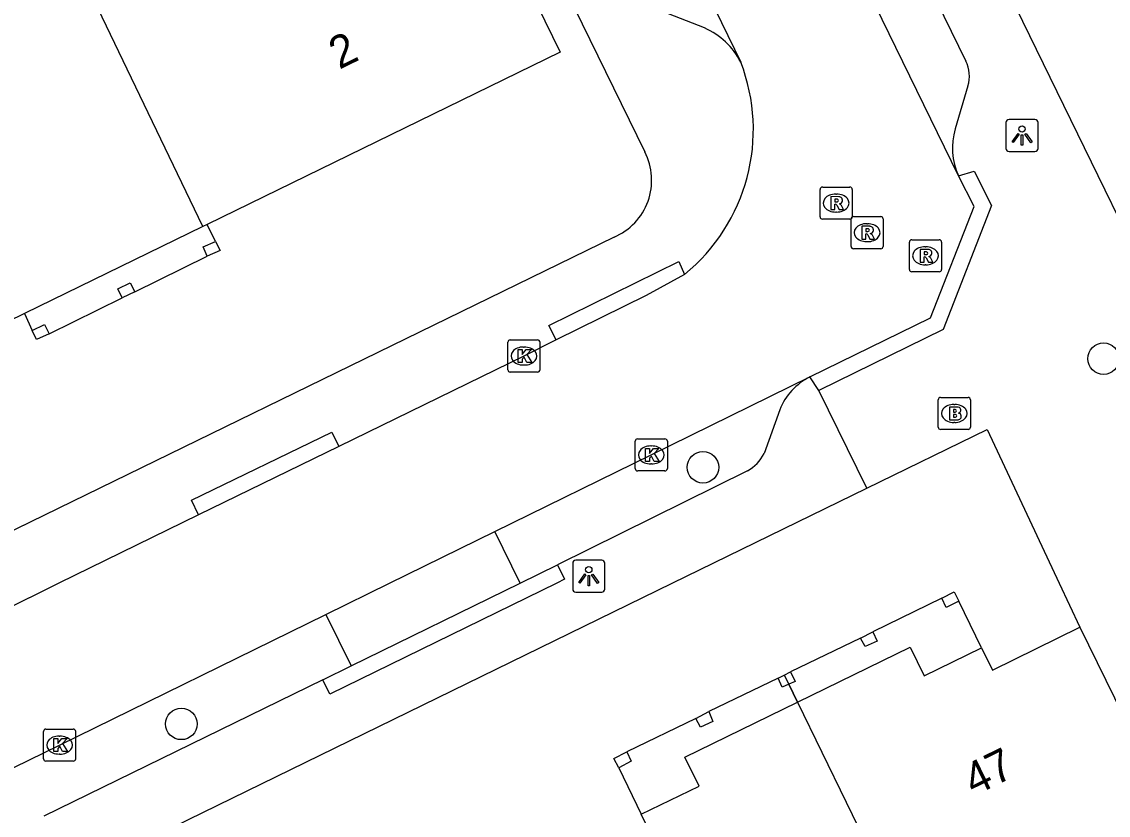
# Model space of a CAD drawing. Extents: x 160457 to 162082, y 388340 to 389736.
# Drawn here: x 161368.93 to 161402.72, y 388992.78 to 389017.47 of the extents above; entities that cross this region are included whole.
import ezdxf

# ---------------------------------------------------------------- set-up
doc = ezdxf.new("R2010")
doc.units = 0
for name, color, linetype in [('IMGEO_Boom', 7, 'Continuous'), ('IMGEO_Brandkraan', 7, 'Continuous'), ('IMGEO_Kolk', 7, 'Continuous'), ('IMGEO_Lichtpunt', 7, 'Continuous'), ('IMGEO_Pand', 7, 'Continuous'), ('IMGEO_Pand_nummerreeks', 7, 'Continuous'), ('IMGEO_Pand_overbouw', 7, 'Continuous'), ('IMGEO_Parkeervlak_open', 7, 'Continuous'), ('IMGEO_Rijbaan_lokaal_open', 7, 'Continuous'), ('IMGEO_Rioolput', 7, 'Continuous'), ('IMGEO_Voetpad_open', 7, 'Continuous')]:
    doc.layers.add(name, color=color, linetype=linetype)

msp = doc.modelspace()

# ---------------------------------------------------------------- linework, layer by layer
at = {"layer": 'IMGEO_Boom'}
for centre in [(161402.576, 389006.987), (161390.117, 389003.607), (161373.893, 388995.621)]:
    msp.add_circle(centre, 0.489, dxfattribs=at)
at = {"layer": 'IMGEO_Brandkraan'}
for p, q in [((161397.436, 389004.857), (161397.436, 389005.709)), ((161397.511, 389005.783), (161398.363, 389005.783)), ((161398.437, 389005.709), (161398.437, 389004.857)), ((161397.924, 389005.563), (161397.949, 389005.563)), ((161397.947, 389005.003), (161397.922, 389005.003)), ((161398.363, 389004.783), (161397.511, 389004.783))]:
    msp.add_line(p, q, dxfattribs=at)
for points in [[(161397.436, 389004.857), (161397.436, 389005.709)], [(161397.511, 389005.783), (161398.363, 389005.783)], [(161398.437, 389005.709), (161398.437, 389004.857)], [(161397.784, 389005.483), (161397.784, 389005.083), (161397.997, 389005.083)], [(161398.015, 389005.483), (161397.784, 389005.483)], [(161397.963, 389005.402), (161397.909, 389005.402), (161397.909, 389005.326)], [(161397.909, 389005.326), (161397.962, 389005.326)], [(161397.971, 389005.25), (161397.909, 389005.25), (161397.909, 389005.169)], [(161397.909, 389005.169), (161397.971, 389005.169)], [(161398.363, 389004.783), (161397.511, 389004.783)]]:
    msp.add_lwpolyline(points, dxfattribs=at)
for centre, radius, start, end in [((161397.513, 389005.707), 0.0765, 91.552, 178.448), ((161397.513, 389005.707), 0.0765, 91.552, 178.448), ((161398.361, 389005.707), 0.0765, 1.552, 88.448), ((161398.361, 389005.707), 0.0765, 1.552, 88.448), ((161397.964, 389005.364), 0.0379, 267.8285, 90.9355), ((161398.019, 389005.338), 0.145, 59.4692, 91.5367), ((161398.044, 389005.385), 0.0922, 285.5137, 58.1501), ((161397.972, 389005.209), 0.0404, 269.8759, 90.5077), ((161398.003, 389005.334), 0.251, 268.6676, 293.5347), ((161398.049, 389005.193), 0.105, 301.3115, 78.989), ((161397.513, 389004.859), 0.0765, 181.552, 268.448), ((161397.513, 389004.859), 0.0765, 181.552, 268.448), ((161398.361, 389004.859), 0.0765, 271.552, 358.448), ((161398.361, 389004.859), 0.0765, 271.552, 358.448)]:
    msp.add_arc(centre, radius, start, end, dxfattribs=at)
for centre, major_axis, ratio, start_param, end_param in [((161397.923, 389005.283), (-0.387, 0.002), 0.722429, 4.712389, 7.853982), ((161397.948, 389005.283), (-0.39, 0.002), 0.717154, 1.570796, 4.712389)]:
    msp.add_ellipse(centre, major_axis=major_axis, ratio=ratio, start_param=start_param, end_param=end_param, dxfattribs=at)
at = {"layer": 'IMGEO_Kolk'}
for p, q in [((161384.047, 389006.644), (161384.047, 389007.496)), ((161384.122, 389007.57), (161384.974, 389007.57)), ((161384.535, 389007.35), (161384.56, 389007.35)), ((161385.048, 389007.496), (161385.048, 389006.644)), ((161384.558, 389006.79), (161384.533, 389006.79)), ((161384.974, 389006.57), (161384.122, 389006.57)), ((161388.008, 389003.566), (161388.008, 389004.418)), ((161388.083, 389004.492), (161388.935, 389004.492)), ((161389.009, 389004.418), (161389.009, 389003.566)), ((161388.496, 389004.272), (161388.521, 389004.272)), ((161388.519, 389003.712), (161388.494, 389003.712)), ((161388.935, 389003.492), (161388.083, 389003.492)), ((161369.604, 388994.537), (161369.604, 388995.389)), ((161369.679, 388995.463), (161370.531, 388995.463)), ((161370.092, 388995.243), (161370.117, 388995.243)), ((161370.605, 388995.389), (161370.605, 388994.537)), ((161370.115, 388994.683), (161370.09, 388994.683)), ((161370.531, 388994.463), (161369.679, 388994.463))]:
    msp.add_line(p, q, dxfattribs=at)
for points in [[(161384.047, 389006.644), (161384.047, 389007.496)], [(161384.122, 389007.57), (161384.974, 389007.57)], [(161385.048, 389007.496), (161385.048, 389006.644)], [(161384.368, 389007.27), (161384.491, 389007.27), (161384.491, 389007.119), (161384.621, 389007.27), (161384.785, 389007.27), (161384.639, 389007.119), (161384.792, 389006.87), (161384.64, 389006.87), (161384.555, 389007.034), (161384.491, 389006.967), (161384.491, 389006.87), (161384.368, 389006.87), (161384.368, 389007.27)], [(161384.974, 389006.57), (161384.122, 389006.57)], [(161388.008, 389003.566), (161388.008, 389004.418)], [(161388.083, 389004.492), (161388.935, 389004.492)], [(161389.009, 389004.418), (161389.009, 389003.566)], [(161388.329, 389004.192), (161388.452, 389004.192), (161388.452, 389004.041), (161388.582, 389004.192), (161388.746, 389004.192), (161388.6, 389004.041), (161388.753, 389003.792), (161388.601, 389003.792), (161388.516, 389003.956), (161388.452, 389003.889), (161388.452, 389003.792), (161388.329, 389003.792), (161388.329, 389004.192)], [(161388.935, 389003.492), (161388.083, 389003.492)], [(161369.604, 388994.537), (161369.604, 388995.389)], [(161369.679, 388995.463), (161370.531, 388995.463)], [(161369.925, 388995.163), (161370.048, 388995.163), (161370.048, 388995.012), (161370.178, 388995.163), (161370.342, 388995.163), (161370.196, 388995.012), (161370.349, 388994.763), (161370.197, 388994.763), (161370.112, 388994.927), (161370.048, 388994.86), (161370.048, 388994.763), (161369.925, 388994.763), (161369.925, 388995.163)], [(161370.605, 388995.389), (161370.605, 388994.537)], [(161370.531, 388994.463), (161369.679, 388994.463)]]:
    msp.add_lwpolyline(points, dxfattribs=at)
for centre, start, end in [((161384.124, 389007.494), 91.552, 178.448), ((161384.124, 389007.494), 91.552, 178.448), ((161384.972, 389007.494), 1.552, 88.448), ((161384.972, 389007.494), 1.552, 88.448), ((161384.124, 389006.646), 181.552, 268.448), ((161384.124, 389006.646), 181.552, 268.448), ((161384.972, 389006.646), 271.552, 358.448), ((161384.972, 389006.646), 271.552, 358.448), ((161388.085, 389004.416), 91.552, 178.448), ((161388.085, 389004.416), 91.552, 178.448), ((161388.933, 389004.416), 1.552, 88.448), ((161388.933, 389004.416), 1.552, 88.448), ((161388.085, 389003.568), 181.552, 268.448), ((161388.085, 389003.568), 181.552, 268.448), ((161388.933, 389003.568), 271.552, 358.448), ((161388.933, 389003.568), 271.552, 358.448), ((161369.681, 388995.387), 91.552, 178.448), ((161369.681, 388995.387), 91.552, 178.448), ((161370.529, 388995.387), 1.552, 88.448), ((161370.529, 388995.387), 1.552, 88.448), ((161369.681, 388994.539), 181.552, 268.448), ((161369.681, 388994.539), 181.552, 268.448), ((161370.529, 388994.539), 271.552, 358.448), ((161370.529, 388994.539), 271.552, 358.448)]:
    msp.add_arc(centre, 0.0765, start, end, dxfattribs=at)
for centre, major_axis, ratio, start_param, end_param in [((161384.534, 389007.07), (-0.387, 0.002), 0.722429, 4.712389, 7.853982), ((161384.559, 389007.07), (-0.39, 0.002), 0.717154, 1.570796, 4.712389), ((161388.495, 389003.992), (-0.387, 0.002), 0.722429, 4.712389, 7.853982), ((161388.52, 389003.992), (-0.39, 0.002), 0.717154, 1.570796, 4.712389), ((161370.091, 388994.963), (-0.387, 0.002), 0.722429, 4.712389, 7.853982), ((161370.116, 388994.963), (-0.39, 0.002), 0.717154, 1.570796, 4.712389)]:
    msp.add_ellipse(centre, major_axis=major_axis, ratio=ratio, start_param=start_param, end_param=end_param, dxfattribs=at)
at = {"layer": 'IMGEO_Lichtpunt'}
for p, q in [((161400.445, 389014.43), (161399.637, 389014.43)), ((161400.445, 389014.43), (161399.637, 389014.43)), ((161399.543, 389014.335), (161399.543, 389013.528)), ((161399.543, 389014.335), (161399.543, 389013.528)), ((161400.539, 389013.528), (161400.539, 389014.335)), ((161400.539, 389013.528), (161400.539, 389014.335)), ((161399.637, 389013.434), (161400.445, 389013.434)), ((161399.637, 389013.434), (161400.445, 389013.434)), ((161386.066, 389000.623), (161386.066, 388999.816)), ((161386.066, 389000.623), (161386.066, 388999.816)), ((161386.968, 389000.718), (161386.16, 389000.718)), ((161386.968, 389000.718), (161386.16, 389000.718)), ((161387.062, 388999.816), (161387.062, 389000.623)), ((161387.062, 388999.816), (161387.062, 389000.623)), ((161386.16, 388999.722), (161386.968, 388999.722)), ((161386.16, 388999.722), (161386.968, 388999.722))]:
    msp.add_line(p, q, dxfattribs=at)
for points in [[(161399.917, 389013.999), (161399.956, 389013.971), (161399.768, 389013.709), (161399.73, 389013.736), (161399.917, 389013.999)], [(161400.019, 389013.951), (161400.066, 389013.951), (161400.066, 389013.629), (161400.019, 389013.629), (161400.019, 389013.951)], [(161400.129, 389013.971), (161400.167, 389013.998), (161400.354, 389013.736), (161400.315, 389013.708), (161400.129, 389013.971)], [(161386.44, 389000.287), (161386.479, 389000.259), (161386.291, 388999.997), (161386.253, 389000.024), (161386.44, 389000.287)], [(161386.542, 389000.239), (161386.589, 389000.239), (161386.589, 388999.917), (161386.542, 388999.917), (161386.542, 389000.239)], [(161386.652, 389000.259), (161386.69, 389000.286), (161386.877, 389000.024), (161386.838, 388999.996), (161386.652, 389000.259)]]:
    msp.add_lwpolyline(points, dxfattribs=at)
for centre in [(161400.042, 389014.133), (161386.565, 389000.421)]:
    msp.add_circle(centre, 0.0994, dxfattribs=at)
for centre, start, end in [((161399.637, 389014.335), 90, 180), ((161399.637, 389014.335), 90, 180), ((161400.445, 389014.335), 0, 90), ((161400.445, 389014.335), 0, 90), ((161399.637, 389013.528), 180, 270), ((161399.637, 389013.528), 180, 270), ((161400.445, 389013.528), 270, 0), ((161400.445, 389013.528), 270, 360), ((161386.16, 389000.623), 90, 180), ((161386.16, 389000.623), 90, 180), ((161386.968, 389000.623), 0, 90), ((161386.968, 389000.623), 0, 90), ((161386.16, 388999.816), 180, 270), ((161386.16, 388999.816), 180, 270), ((161386.968, 388999.816), 270, 0), ((161386.968, 388999.816), 270, 360)]:
    msp.add_arc(centre, 0.0946, start, end, dxfattribs=at)
at = {"layer": 'IMGEO_Pand'}
for points in [[(161378.859, 389030.722), (161381.708, 389024.896), (161381.609, 389024.848), (161385.673, 389016.528), (161374.697, 389011.167), (161374.557, 389011.098)], [(161374.557, 389011.098), (161370.774, 389018.982)], [(161374.557, 389011.098), (161369.014, 389008.391), (161363.752, 389005.821), (161363.602, 389005.748)], [(161374.957, 389010.638), (161375.096, 389010.354), (161374.696, 389010.172), (161374.571, 389010.467), (161374.957, 389010.638)], [(161372.305, 389009.347), (161372.446, 389009.068), (161372.051, 389008.883), (161371.912, 389009.161), (161372.305, 389009.347)], [(161369.634, 389008.05), (161369.785, 389007.764), (161369.382, 389007.582), (161369.248, 389007.866), (161369.634, 389008.05)], [(161397.547, 388999.536), (161397.934, 388999.729), (161398.073, 388999.444), (161397.681, 388999.244), (161397.547, 388999.536)], [(161393.058, 388996.295), (161396.56, 388998.006), (161396.997, 388997.113), (161398.783, 388997.986), (161399.119, 388997.298), (161401.843, 388998.63)], [(161401.843, 388998.63), (161404.791, 388992.608), (161407.142, 388987.806)], [(161395.016, 388998.292), (161395.403, 388998.49), (161395.541, 388998.197), (161395.16, 388998.034), (161395.016, 388998.292)], [(161392.645, 388997.144), (161392.836, 388997.241), (161392.981, 388996.946), (161392.786, 388996.855)], [(161392.786, 388996.855), (161392.585, 388996.761), (161392.458, 388997.049), (161392.645, 388997.144)], [(161392.645, 388997.144), (161392.786, 388996.855)], [(161385.842, 388990.802), (161388.536, 388992.118), (161388.198, 388992.81), (161389.994, 388993.687), (161389.556, 388994.585), (161393.058, 388996.295)], [(161393.058, 388996.295), (161398.36, 388985.405)], [(161389.896, 388995.787), (161390.295, 388996.008), (161390.422, 388995.699), (161390.037, 388995.519), (161389.896, 388995.787)], [(161387.349, 388994.545), (161387.752, 388994.751), (161387.881, 388994.465), (161387.496, 388994.255), (161387.349, 388994.545)]]:
    msp.add_lwpolyline(points, dxfattribs=at)
at = {"layer": 'IMGEO_Pand_overbouw'}
for points in [[(161374.957, 389010.638), (161374.697, 389011.167), (161374.557, 389011.098), (161369.014, 389008.391), (161369.248, 389007.866), (161369.634, 389008.05), (161369.785, 389007.764), (161372.051, 389008.883), (161371.912, 389009.161), (161372.305, 389009.347), (161372.446, 389009.068), (161374.696, 389010.172), (161374.571, 389010.467)], [(161392.786, 388996.855), (161393.058, 388996.295), (161396.56, 388998.006), (161396.997, 388997.113), (161398.783, 388997.986), (161398.073, 388999.444), (161397.681, 388999.244), (161397.547, 388999.536), (161395.403, 388998.49), (161395.541, 388998.197), (161395.16, 388998.034), (161395.016, 388998.292), (161392.836, 388997.241), (161392.981, 388996.946)], [(161392.786, 388996.855), (161392.585, 388996.761), (161392.458, 388997.049), (161390.295, 388996.008), (161390.422, 388995.699), (161390.037, 388995.519), (161389.896, 388995.787), (161387.752, 388994.751), (161387.881, 388994.465), (161387.496, 388994.255), (161388.198, 388992.81), (161389.994, 388993.687), (161389.556, 388994.585), (161393.058, 388996.295)]]:
    msp.add_lwpolyline(points, close=True, dxfattribs=at)
at = {"layer": 'IMGEO_Parkeervlak_open'}
for points in [[(161384.431, 389000), (161383.643, 389001.606)], [(161378.389, 388999.029), (161379.175, 388997.428)]]:
    msp.add_lwpolyline(points, dxfattribs=at)
at = {"layer": 'IMGEO_Rijbaan_lokaal_open'}
for points in [[(161398.065, 389012.679), (161395.26, 389018.44), (161388.944, 389031.342), (161380.444, 389048.737), (161379.234, 389051.198)], [(161375.271, 389049.025), (161375.797, 389047.865), (161384.744, 389029.588), (161390.293, 389018.284), (161391.294, 389016.214)], [(161393.444, 389006.421), (161397.197, 389008.261), (161398.548, 389011.724), (161398.065, 389012.679)], [(161389.54, 389009.611), (161388.355, 389008.952), (161385.548, 389007.569)], [(161385.548, 389007.569), (161384.548, 389007.069), (161378.792, 389004.252)], [(161383.643, 389001.606), (161388.508, 389003.993), (161393.444, 389006.421)], [(161378.792, 389004.252), (161374.423, 389002.131)], [(161374.423, 389002.131), (161370.086, 389000), (161368.24, 388999.093)], [(161378.389, 388999.029), (161380.369, 389000), (161383.643, 389001.606)], [(161367.737, 388993.81), (161370.105, 388994.964), (161378.389, 388999.029)]]:
    msp.add_lwpolyline(points, dxfattribs=at)
msp.add_arc((161385.875, 389014.119), 5.81, 309.1113, 21.1361, dxfattribs=at)
at = {"layer": 'IMGEO_Rioolput'}
for p, q in [((161393.759, 389011.403), (161393.759, 389012.255)), ((161393.834, 389012.329), (161394.686, 389012.329)), ((161394.247, 389012.109), (161394.272, 389012.109)), ((161394.76, 389012.255), (161394.76, 389011.403)), ((161394.27, 389011.549), (161394.245, 389011.549)), ((161394.797, 389011.408), (161395.649, 389011.408)), ((161394.686, 389011.329), (161393.834, 389011.329)), ((161394.722, 389010.482), (161394.722, 389011.334)), ((161395.21, 389011.188), (161395.235, 389011.188)), ((161395.723, 389011.334), (161395.723, 389010.482)), ((161395.649, 389010.408), (161394.797, 389010.408)), ((161395.233, 389010.628), (161395.208, 389010.628)), ((161396.539, 389009.763), (161396.539, 389010.615)), ((161396.614, 389010.689), (161397.466, 389010.689)), ((161397.027, 389010.469), (161397.052, 389010.469)), ((161397.54, 389010.615), (161397.54, 389009.763)), ((161397.05, 389009.909), (161397.025, 389009.909)), ((161397.466, 389009.689), (161396.614, 389009.689))]:
    msp.add_line(p, q, dxfattribs=at)
for points in [[(161393.759, 389011.403), (161393.759, 389012.255)], [(161393.834, 389012.329), (161394.686, 389012.329)], [(161394.76, 389012.255), (161394.76, 389011.403)], [(161394.348, 389012.027), (161394.096, 389012.029), (161394.096, 389011.629)], [(161394.096, 389011.629), (161394.22, 389011.629), (161394.22, 389011.791), (161394.231, 389011.791)], [(161394.274, 389011.948), (161394.22, 389011.948), (161394.22, 389011.867)], [(161394.22, 389011.867), (161394.272, 389011.867)], [(161394.278, 389011.762), (161394.349, 389011.629), (161394.489, 389011.629), (161394.424, 389011.755)], [(161394.797, 389011.408), (161395.649, 389011.408)], [(161394.686, 389011.329), (161393.834, 389011.329)], [(161394.722, 389010.482), (161394.722, 389011.334)], [(161395.311, 389011.106), (161395.059, 389011.108), (161395.059, 389010.708)], [(161395.723, 389011.334), (161395.723, 389010.482)], [(161395.059, 389010.708), (161395.183, 389010.708), (161395.183, 389010.87), (161395.194, 389010.87)], [(161395.237, 389011.027), (161395.183, 389011.027), (161395.183, 389010.946)], [(161395.183, 389010.946), (161395.235, 389010.946)], [(161395.241, 389010.841), (161395.312, 389010.708), (161395.452, 389010.708), (161395.387, 389010.834)], [(161395.649, 389010.408), (161394.797, 389010.408)], [(161396.539, 389009.763), (161396.539, 389010.615)], [(161396.614, 389010.689), (161397.466, 389010.689)], [(161397.128, 389010.387), (161396.876, 389010.389), (161396.876, 389009.989)], [(161397.54, 389010.615), (161397.54, 389009.763)], [(161396.876, 389009.989), (161397, 389009.989), (161397, 389010.151), (161397.011, 389010.151)], [(161397.054, 389010.308), (161397, 389010.308), (161397, 389010.227)], [(161397, 389010.227), (161397.052, 389010.227)], [(161397.058, 389010.122), (161397.129, 389009.989), (161397.269, 389009.989), (161397.204, 389010.115)], [(161397.466, 389009.689), (161396.614, 389009.689)]]:
    msp.add_lwpolyline(points, dxfattribs=at)
for centre, radius, start, end in [((161393.836, 389012.253), 0.0765, 91.552, 178.448), ((161393.836, 389012.253), 0.0765, 91.552, 178.448), ((161394.684, 389012.253), 0.0765, 1.552, 88.448), ((161394.684, 389012.253), 0.0765, 1.552, 88.448), ((161394.23, 389011.738), 0.0533, 26.0293, 88.6989), ((161394.256, 389012.056), 0.19, 274.7715, 282.9687), ((161394.28, 389011.852), 0.0964, 77.0061, 93.1865), ((161394.294, 389011.909), 0.0378, 276.6634, 79.6772), ((161394.347, 389011.917), 0.109, 350.3612, 89.416), ((161394.345, 389011.917), 0.112, 277.5842, 350.9817), ((161394.329, 389011.702), 0.108, 29.5134, 73.7905), ((161393.836, 389011.405), 0.0765, 181.552, 268.448), ((161393.836, 389011.405), 0.0765, 181.552, 268.448), ((161394.684, 389011.405), 0.0765, 271.552, 358.448), ((161394.684, 389011.405), 0.0765, 271.552, 358.448), ((161394.799, 389011.332), 0.0765, 91.552, 178.448), ((161394.799, 389011.332), 0.0765, 91.552, 178.448), ((161395.647, 389011.332), 0.0765, 1.552, 88.448), ((161395.647, 389011.332), 0.0765, 1.552, 88.448), ((161395.31, 389010.996), 0.109, 350.3612, 89.416), ((161395.193, 389010.817), 0.0533, 26.0293, 88.6989), ((161395.219, 389011.135), 0.19, 274.7715, 282.9687), ((161395.243, 389010.931), 0.0964, 77.0061, 93.1865), ((161395.257, 389010.988), 0.0378, 276.6634, 79.6772), ((161395.308, 389010.996), 0.112, 277.5842, 350.9817), ((161395.292, 389010.781), 0.108, 29.5134, 73.7905), ((161394.799, 389010.484), 0.0765, 181.552, 268.448), ((161394.799, 389010.484), 0.0765, 181.552, 268.448), ((161395.647, 389010.484), 0.0765, 271.552, 358.448), ((161395.647, 389010.484), 0.0765, 271.552, 358.448), ((161396.616, 389010.613), 0.0765, 91.552, 178.448), ((161396.616, 389010.613), 0.0765, 91.552, 178.448), ((161397.127, 389010.277), 0.109, 350.3612, 89.416), ((161397.464, 389010.613), 0.0765, 1.552, 88.448), ((161397.464, 389010.613), 0.0765, 1.552, 88.448), ((161397.01, 389010.098), 0.0533, 26.0293, 88.6989), ((161397.036, 389010.416), 0.19, 274.7715, 282.9687), ((161397.06, 389010.212), 0.0964, 77.0061, 93.1865), ((161397.074, 389010.269), 0.0378, 276.6634, 79.6772), ((161397.125, 389010.277), 0.112, 277.5842, 350.9817), ((161397.109, 389010.062), 0.108, 29.5134, 73.7905), ((161396.616, 389009.765), 0.0765, 181.552, 268.448), ((161396.616, 389009.765), 0.0765, 181.552, 268.448), ((161397.464, 389009.765), 0.0765, 271.552, 358.448), ((161397.464, 389009.765), 0.0765, 271.552, 358.448)]:
    msp.add_arc(centre, radius, start, end, dxfattribs=at)
for centre, major_axis, ratio, start_param, end_param in [((161394.246, 389011.829), (-0.387, 0.002), 0.722429, 4.712389, 7.853982), ((161394.271, 389011.829), (-0.39, 0.002), 0.717154, 1.570796, 4.712389), ((161395.209, 389010.908), (-0.387, 0.002), 0.722429, 4.712389, 7.853982), ((161395.234, 389010.908), (-0.39, 0.002), 0.717154, 1.570796, 4.712389), ((161397.026, 389010.189), (-0.387, 0.002), 0.722429, 4.712389, 7.853982), ((161397.051, 389010.189), (-0.39, 0.002), 0.717154, 1.570796, 4.712389)]:
    msp.add_ellipse(centre, major_axis=major_axis, ratio=ratio, start_param=start_param, end_param=end_param, dxfattribs=at)
at = {"layer": 'IMGEO_Voetpad_open'}
for points in [[(161380.833, 389051.987), (161398.29, 389016.248)], [(161370.999, 389048.815), (161388.305, 389013.421)], [(161385.554, 389047.231), (161408.594, 389000), (161414.727, 388987.45), (161408.762, 388984.502), (161407.142, 388987.806)], [(161390.167, 389017.277), (161388.859, 389017.785)], [(161398.355, 389015.472), (161397.966, 389014.137)], [(161398.065, 389012.679), (161398.555, 389012.817), (161399.095, 389011.75), (161397.592, 389007.898), (161393.722, 389006)], [(161387.352, 389010.77), (161365.295, 389000), (161340.289, 388987.79), (161332.534, 388984.008)], [(161385.548, 389007.569), (161385.328, 389008.017), (161389.367, 389010.007), (161389.54, 389009.611)], [(161393.722, 389006), (161393.444, 389006.421)], [(161395.21, 389002.956), (161393.722, 389006)], [(161392.504, 389005.399), (161392.018, 389004.036)], [(161374.423, 389002.131), (161374.205, 389002.58), (161378.574, 389004.701), (161378.792, 389004.252)], [(161395.21, 389002.956), (161398.953, 389004.786), (161401.2, 389000), (161401.843, 388998.63)], [(161391.5, 389003.499), (161385.596, 389000.57)], [(161318.894, 388965.654), (161389.161, 389000), (161395.21, 389002.956)], [(161385.596, 389000.57), (161385.815, 389000.121), (161385.568, 389000), (161378.513, 388996.549), (161378.294, 388996.997)], [(161384.431, 389000), (161385.596, 389000.57)], [(161379.175, 388997.428), (161384.431, 389000)], [(161378.294, 388996.997), (161379.175, 388997.428)], [(161378.294, 388996.997), (161369.611, 388992.748)]]:
    msp.add_lwpolyline(points, dxfattribs=at)
for centre, radius, start, end in [((161389.22, 389015.144), 2.334, 27.2898, 66.058), ((161397.416, 389015.784), 0.99, 341.6211, 27.9551), ((161399.97, 389013.541), 2.091, 163.4332, 204.3358), ((161386.6, 389012.537), 1.921, 293.0581, 27.3962), ((161394.352, 389004.643), 1.997, 117.0479, 157.7386), ((161390.9, 389004.596), 1.251, 298.678, 333.3855)]:
    msp.add_arc(centre, radius, start, end, dxfattribs=at)

# ---------------------------------------------------------------- texts
at = {"layer": 'IMGEO_Pand_nummerreeks'}
for s, rotation, p in [('2', 26.0352, (161378.803, 389015.976)), ('47', 26.029, (161398.544, 388993.367))]:
    msp.add_text(s, height=1, rotation=rotation, dxfattribs=at).set_placement(p)

doc.saveas('drawing.dxf')
